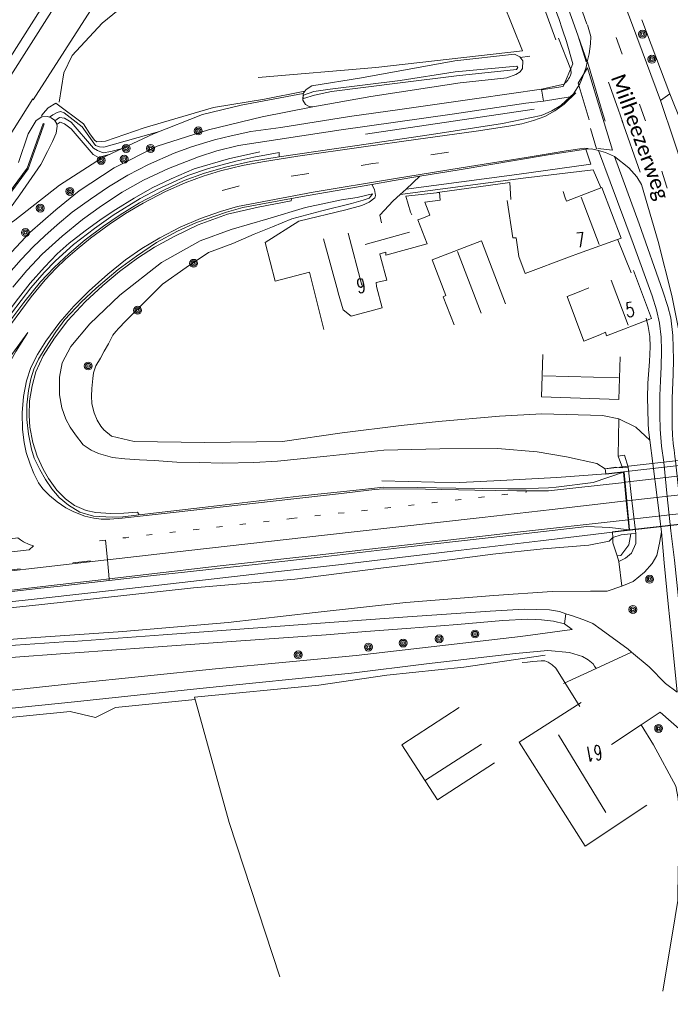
# Model space of a CAD drawing. Extents: x 177628 to 188968, y 384226 to 390673.
# Tile 257 of 393: x 183808 to 183919, y 386981 to 387148. Entities that reach past the tile are written whole.
import ezdxf

# ---------------------------------------------------------------- set-up
doc = ezdxf.new("R2010")
doc.units = 0
doc.linetypes.add('VW-1-3_STREEP', pattern=[4, 1, -3])
doc.linetypes.add('VW-3-9_STREEP', pattern=[12, 3, -9])
for name, color, linetype, lineweight in [('2901', 253, 'Continuous', 13), ('4502', 253, 'Continuous', 13), ('B-AF-HAAG-GD', 253, 'HAAG', 13), ('B-AF-HEKW-GD', 253, 'HEKWERK', 13), ('B-AF-MUUR-GD', 14, 'Continuous', 13), ('B-AF-RAST-GD', 253, 'HEKWERK', 13), ('B-BP-BOOM-GD', 253, 'Continuous', 13), ('B-GB-BOUW-GD', 14, 'Continuous', 13), ('B-GB-NOKL-GD', 14, 'Continuous', 13), ('B-GL-RAIL-GD', 253, 'GELEIDERAIL', 13), ('B-KW-DIVR-GD', 253, 'Continuous', 13), ('B-KW-PIJLER-GD', 253, 'Continuous', 13), ('B-MK-ASSTRP-GD', 253, 'VW-3-9_STREEP', 13), ('B-MK-BLOKDW-GD', 253, 'VW-BLOK50-B', 13), ('B-MK-BLOKLG-GD', 253, 'VW-1-3_STREEP', 13), ('B-MK-DRIEH-GD', 253, 'VW-HAAIETAND50-L-B', 13), ('B-MK-STRP-GD', 253, 'Continuous', 13), ('B-MK-VLAK-GD', 253, 'Continuous', 13), ('B-TR-SLOO-GD', 253, 'Continuous', 13), ('B-TR-TALB-GD', 253, 'Continuous', 13), ('B-TR-TALO-GD', 253, 'Continuous', 13), ('B-VH-BNDH-GD', 253, 'Continuous', 13), ('B-VH-FPAD-GD', 8, 'Continuous', 13), ('B-VH-HFDR-GD', 8, 'Continuous', 13), ('B-VH-MATE-GD', 253, 'Continuous', 13), ('B-VH-OVRG-GD', 8, 'Continuous', 13), ('B-VH-TROT-GD', 253, 'Continuous', 13), ('B-VH-WEGN-GD', 8, 'Continuous', 13), ('T03_T', 253, 'Continuous', 9), ('T04_F', 253, 'HAAG', 9), ('T05_F', 253, 'Continuous', 9), ('T09_F', 253, 'Continuous', 9), ('V00_T', 8, 'Continuous', 9), ('W01_F', 253, 'Continuous', 9), ('Z06', 7, 'Continuous', 9)]:
    doc.layers.add(name, color=color, linetype=linetype, lineweight=lineweight)
doc.styles.add('Legend', font='calibri.ttf')
doc.styles.add('ROMANS', font='ROMANS.shx', dxfattribs={"oblique": 45})
doc.linetypes.add('GELEIDERAIL', pattern='A,28,-5,[107,ProvincieNB.shx,S=1,R=0,X=0,Y=0],-5', length=38)
doc.linetypes.add('HAAG', pattern='A,4,-1,[5,TOPOCAD.SHX,S=0.35,R=0,X=-0.35,Y=-0.35],-1', length=6)
doc.linetypes.add('HEKWERK', pattern='A,7,-1.5,[1,ProvNB.shx,S=0.75,R=0,X=0,Y=0],-1.5', length=10)
doc.linetypes.add('VW-BLOK50-B', pattern='A,0,-0.5,[152,NLCS.SHX,S=1,R=0,X=-0.5,Y=0],-0.5', length=1)
doc.linetypes.add('VW-HAAIETAND50-L-B', pattern='A,0,-0.5,[138,NLCS.SHX,S=1,R=0,X=-0.625,Y=0],-0.5', length=1)

# ---------------------------------------------------------------- blocks, each defined once
blk = doc.blocks.new('2901_2901', base_point=(177628.113717, 385871.174588))
at = {"layer": '2901'}
for radius in [0.675, 0.45, 0.225]:
    blk.add_circle((177628.113717, 385871.174588), radius, dxfattribs=at)

msp = doc.modelspace()

# ---------------------------------------------------------------- linework, layer by layer
at = {"layer": 'B-AF-HAAG-GD', "flags": 128}
for points in [[(183895.442, 387133.26), (183866.784, 387129.025)], [(183897.323, 387040.465), (183883.515, 387038.459), (183870.43, 387037.096)], [(183917.296, 386983.406), (183919.415, 386996.001), (183919.854, 386998.798), (183919.945, 387004.147), (183920.221, 387009.131), (183920.113, 387013.81), (183919.925, 387016.122), (183919.54, 387018.237), (183915.747, 387025.246), (183913.625, 387028.633)]]:
    msp.add_lwpolyline(points, dxfattribs=at)
at = {"layer": 'B-AF-HEKW-GD', "flags": 128}
msp.add_lwpolyline([(183891.507, 387117.904), (183891.336, 387120.806), (183879.03, 387119.095)], dxfattribs=at)
at = {"layer": 'B-AF-MUUR-GD', "flags": 128}
msp.add_lwpolyline([(183903.212, 387031.773), (183899.149, 387038.251), (183898.532, 387038.812), (183897.838, 387039.314), (183897.305, 387039.506), (183896.634, 387039.507), (183895.971, 387039.453), (183895.217, 387039.385), (183894.311, 387039.304), (183893.434, 387039.242)], dxfattribs=at)
at = {"layer": 'B-AF-RAST-GD', "flags": 128}
for points in [[(183870.43, 387037.096), (183858.867, 387035.411)], [(183858.867, 387035.411), (183837.773, 387033.349), (183843.626, 387012.042), (183852.278, 386985.849)]]:
    msp.add_lwpolyline(points, dxfattribs=at)
at = {"layer": 'B-GB-BOUW-GD', "flags": 128}
for points in [[(183859.685, 387111.225), (183862.115, 387102.343), (183862.19, 387102.043), (183862.995, 387099.17), (183864.386, 387098.056), (183869.65, 387099.487), (183868.687, 387103.124), (183868.601, 387103.795), (183870.418, 387104.225), (183869.381, 387108.155), (183869.261, 387108.656), (183870.251, 387108.944), (183870.263, 387108.453), (183877.276, 387110.395), (183875.692, 387114.474), (183876.403, 387114.699), (183877.755, 387115.245), (183876.888, 387117.475), (183879.518, 387117.771), (183879.394, 387119.077), (183873.652, 387118.451), (183874.474, 387115.74), (183874.683, 387115.281)], [(183890.865, 387117.765), (183891.824, 387111.411), (183892.415, 387111.399), (183892.863, 387108.205), (183893.937, 387105.361), (183901.488, 387108.179), (183903, 387108.742), (183910.252, 387111.329), (183906.966, 387119.927), (183900.951, 387117.653), (183900.758, 387118.198), (183900.379, 387119.292)], [(183890.613, 387100.171), (183886.507, 387110.89), (183878.165, 387107.669), (183880.485, 387101.623), (183879.98, 387101.386), (183881.867, 387096.625)], [(183912.354, 387105.816), (183915.411, 387097.684), (183907.757, 387094.736), (183907.589, 387095.347), (183906.626, 387094.93), (183903.905, 387093.852), (183901.055, 387101.405), (183903.09, 387102.226), (183904.724, 387102.889)], [(183896.949, 387091.572), (183896.729, 387084.394), (183909.869, 387083.924), (183910.048, 387091.192)], [(183903.462, 387032.422), (183892.918, 387025.686), (183904.117, 387008.022), (183914.601, 387014.976)], [(183882.708, 387031.609), (183872.959, 387025.256), (183879.036, 387015.881), (183888.72, 387022.202)]]:
    msp.add_lwpolyline(points, dxfattribs=at)
at = {"layer": 'B-GB-NOKL-GD', "flags": 128}
for points in [[(183903.476, 387118.321), (183906.495, 387110.286)], [(183866.73, 387110.278), (183874.303, 387112.332)], [(183866.162, 387103.355), (183863.84, 387112.182)], [(183886.471, 387098.586), (183882.438, 387109.053)], [(183908.569, 387104.208), (183911.447, 387096.565)], [(183909.799, 387087.607), (183897.069, 387087.938)], [(183899.619, 387026.965), (183907.647, 387013.755)], [(183876.992, 387019.219), (183886.492, 387025.385)]]:
    msp.add_lwpolyline(points, dxfattribs=at)
at = {"layer": 'B-GL-RAIL-GD', "flags": 128}
for points in [[(183848.862, 387126.005), (183843.52, 387124.833), (183837.727, 387123.105), (183833.801, 387121.415), (183830.55, 387119.887), (183827.528, 387118.158), (183824.376, 387116.184), (183821.909, 387114.577), (183819.21, 387112.611), (183816.47, 387110.465), (183814.43, 387108.661), (183812.265, 387106.436), (183809.852, 387103.711), (183807.48, 387100.651), (183802.181, 387093.577), (183795.179, 387083.708), (183790.293, 387076.919), (183786.674, 387072.103), (183784.591, 387069.626), (183782.066, 387066.865), (183780.289, 387065.132), (183778.514, 387063.576), (183777.044, 387062.422), (183775.374, 387061.441), (183773.713, 387060.634), (183771.94, 387059.975), (183770.617, 387059.495), (183768.812, 387058.972), (183765.717, 387058.2), (183762.668, 387057.685), (183758.996, 387057.098), (183754.202, 387056.552), (183751.227, 387056.213), (183740.256, 387055.036), (183730.427, 387053.93), (183716.057, 387052.333), (183704.036, 387050.986), (183691.68, 387049.662), (183670.376, 387047.302), (183650.548, 387045.054), (183630.336, 387042.243), (183624.025, 387041.256), (183617.722, 387040.19), (183611.31, 387038.946), (183605.238, 387037.852), (183598.704, 387036.712), (183590.783, 387035.249)], [(183946.864, 387075.751), (183907.619, 387071.278)], [(183907.619, 387071.278), (183899.343, 387070.643), (183889.725, 387070.143), (183882.811, 387069.847), (183878.508, 387069.852), (183869.57, 387070.1)], [(183908.751, 387061.405), (183947.998, 387065.856)], [(183908.751, 387061.405), (183896.556, 387059.908), (183883.056, 387058.324), (183862.218, 387055.832)], [(183691.062, 387036.39), (183708.431, 387038.418), (183716.676, 387039.274), (183739.71, 387041.936), (183756.415, 387043.889), (183758.806, 387044.169), (183776.163, 387046.167), (183794.544, 387048.264), (183812.549, 387050.239), (183830.224, 387052.227), (183849.481, 387054.432), (183862.218, 387055.832)]]:
    msp.add_lwpolyline(points, dxfattribs=at)
at = {"layer": 'B-KW-DIVR-GD', "flags": 128}
msp.add_lwpolyline([(183948.102, 387064.934), (183947.998, 387065.856), (183947.993, 387065.898), (183944.936, 387065.551), (183944.751, 387067.288), (183944.412, 387070.458), (183944.071, 387073.656), (183943.888, 387075.371), (183946.868, 387075.712), (183946.864, 387075.751), (183946.763, 387076.636), (183907.52, 387072.143), (183907.619, 387071.278), (183907.626, 387071.22), (183910.654, 387071.567), (183910.816, 387069.844), (183911.114, 387066.679), (183911.413, 387063.502), (183911.576, 387061.763), (183908.746, 387061.442), (183908.751, 387061.405), (183908.856, 387060.478)], dxfattribs=at)
at = {"layer": 'B-KW-PIJLER-GD', "flags": 128}
for points in [[(183943.789, 387075.36), (183944.313, 387070.447), (183944.836, 387065.54), (183911.675, 387061.774), (183911.213, 387066.69), (183910.754, 387071.578)], [(183907.52, 387072.143), (183909.343, 387072.454), (183910.448, 387072.316), (183911.44, 387072.418), (183912.083, 387066.789), (183912.725, 387061.167)], [(183908.856, 387060.478), (183910.221, 387060.917), (183911.887, 387061.082), (183912.725, 387061.167)]]:
    msp.add_lwpolyline(points, dxfattribs=at)
at = {"layer": 'B-MK-ASSTRP-GD', "flags": 128}
for points in [[(183927.98, 386977.348), (183929.139, 386985.099), (183930.181, 386992.908), (183931.15, 387000.668), (183931.62, 387004.822), (183931.957, 387008.703), (183932.19, 387016.658), (183932.202, 387019.563), (183932.038, 387025.139), (183931.202, 387037.168), (183930.365, 387045.687), (183928.473, 387062.601), (183927.777, 387068.57), (183927.124, 387074.173), (183927.099, 387074.385), (183926.696, 387077.841), (183925.095, 387089.615), (183924.497, 387093.227), (183923.679, 387097.448), (183922.891, 387101.366), (183922.057, 387105.252), (183921.261, 387108.475), (183920.52, 387111.377), (183919.406, 387115.227), (183917.953, 387120.165), (183914.271, 387131.544), (183911.554, 387139.395), (183908.789, 387147.191)], [(183842.457, 387119.445), (183845.243, 387120.196), (183849.074, 387121.016), (183852.732, 387121.641), (183868.071, 387124.004), (183877.045, 387125.375), (183888.825, 387127.203)], [(183590.557, 387030.322), (183614.268, 387033.026), (183615.32, 387033.147), (183641.218, 387036.126), (183669.591, 387039.341), (183693.5, 387042.045), (183714.676, 387044.48), (183717.344, 387044.786), (183744.251, 387047.856), (183755.495, 387049.151), (183765.102, 387050.258), (183788.984, 387052.943), (183814.033, 387055.804), (183822.405, 387056.761)]]:
    msp.add_lwpolyline(points, dxfattribs=at)
at = {"layer": 'B-MK-BLOKDW-GD', "flags": 128}
msp.add_lwpolyline([(183906.283, 387126.594), (183908.797, 387126.299), (183906.983, 387132.25), (183904.539, 387140.272), (183902.939, 387137.669), (183904.816, 387131.452)], dxfattribs=at)
at = {"layer": 'B-MK-BLOKLG-GD', "flags": 128}
for points in [[(183854.223, 387063.689), (183878.157, 387066.377), (183894.24, 387068.22)], [(183821.642, 387059.93), (183822.63, 387060.044), (183826.078, 387060.444), (183841.322, 387062.211), (183854.223, 387063.689)]]:
    msp.add_lwpolyline(points, dxfattribs=at)
at = {"layer": 'B-MK-DRIEH-GD', "flags": 128}
for points in [[(183907.503, 387131.223), (183907.177, 387132.321), (183904.507, 387141.313)], [(183910.371, 387131.405), (183913.47, 387122.549)], [(183905.022, 387129.991), (183906.028, 387126.5)]]:
    msp.add_lwpolyline(points, dxfattribs=at)
at = {"layer": 'B-MK-STRP-GD', "flags": 128}
for points in [[(183910.5, 387130.991), (183909.711, 387133.255), (183908.078, 387137.826)], [(183902.528, 387136.017), (183900.571, 387134.122), (183898.971, 387132.971), (183897.262, 387132.027), (183895.353, 387131.325), (183893.386, 387130.785), (183891.154, 387130.381), (183885.633, 387129.545), (183875.343, 387128.125), (183866.446, 387126.849), (183855.329, 387125.262), (183849.324, 387124.333), (183845.89, 387123.682), (183842.16, 387122.778), (183839.24, 387121.88)], [(183845.096, 387116.728), (183857.941, 387119.156), (183871.589, 387121.394), (183883.055, 387123.265), (183894.123, 387125.06), (183900.881, 387126.168), (183903.213, 387126.532), (183904.092, 387126.623), (183904.616, 387126.596)], [(183839.24, 387121.88), (183836.188, 387120.735), (183832.812, 387119.246), (183829.058, 387117.309), (183826.042, 387115.518), (183823.264, 387113.68), (183820.117, 387111.341), (183817.826, 387109.475), (183815.851, 387107.747), (183814.208, 387106.192), (183812.385, 387104.248), (183809.993, 387101.36), (183806.48, 387096.622)], [(183845.096, 387116.728), (183842.156, 387115.889), (183838.758, 387114.68), (183835.343, 387113.206), (183831.875, 387111.41), (183828.807, 387109.577), (183826.048, 387107.655), (183823.044, 387105.244), (183819.852, 387102.399), (183817.259, 387099.803), (183814.889, 387097.054), (183812.485, 387093.849), (183811.105, 387091.581), (183809.982, 387089.366), (183809.197, 387087.098), (183808.699, 387084.448), (183808.469, 387081.654), (183808.539, 387078.82), (183808.824, 387076.599), (183809.177, 387074.903), (183809.841, 387072.916), (183810.481, 387071.37), (183810.926, 387070.424), (183811.246, 387069.764), (183812.011, 387068.769), (183813.143, 387067.617), (183814.427, 387066.532), (183815.882, 387065.544), (183817.265, 387064.812), (183819.112, 387064.088), (183820.665, 387063.749), (183821.91, 387063.593), (183823.357, 387063.582), (183825.469, 387063.743), (183834.627, 387064.779), (183845.123, 387065.986), (183854.63, 387067.059)], [(183802.896, 387077.653), (183802.921, 387078.816), (183803.079, 387080.347), (183803.324, 387081.87), (183803.653, 387083.34), (183804.174, 387085.112), (183804.955, 387087.174), (183805.662, 387088.822), (183806.559, 387090.575), (183807.383, 387092.08), (183808.072, 387093.177), (183809.473, 387095.313), (183807.628, 387092.821), (183805.656, 387090.102), (183803.647, 387087.331), (183801.517, 387084.338), (183799.363, 387081.348), (183797.715, 387079)], [(183943.972, 387073.645), (183910.915, 387069.856)], [(183911.213, 387066.69), (183944.313, 387070.447)], [(183910.816, 387069.844), (183897.921, 387068.397), (183892.497, 387068.418), (183885.406, 387068.535), (183876.996, 387068.675), (183869.944, 387068.772), (183868.32, 387068.606), (183862.228, 387067.918), (183854.63, 387067.059)], [(183944.651, 387067.277), (183911.512, 387063.513)], [(183911.114, 387066.679), (183898.528, 387065.255), (183886.631, 387063.861), (183871.447, 387062.196), (183860.369, 387060.903)], [(183858.602, 387057.487), (183875.429, 387059.398), (183891.128, 387061.194), (183911.413, 387063.502)], [(183822.374, 387056.604), (183822.956, 387056.671), (183836.791, 387058.257), (183860.369, 387060.903)], [(183858.602, 387057.487), (183841.63, 387055.59), (183823.251, 387053.46), (183821.378, 387053.243), (183814.424, 387052.443), (183802.252, 387051.043), (183786.997, 387049.298), (183771.287, 387047.505), (183757.045, 387045.867), (183741.213, 387044.067), (183726.303, 387042.36), (183715.067, 387041.071), (183711.268, 387040.635), (183695.867, 387038.879), (183681.817, 387037.291), (183666.81, 387035.568), (183653.041, 387033.999), (183636.396, 387032.081), (183619.761, 387030.183), (183615.71, 387029.725), (183601.423, 387028.109), (183586.064, 387026.351), (183581.948, 387025.889)], [(183822.374, 387056.604), (183814.051, 387055.653), (183803.142, 387054.406), (183777.299, 387051.444), (183755.531, 387048.947), (183748.087, 387048.094)]]:
    msp.add_lwpolyline(points, dxfattribs=at)
at = {"layer": 'B-MK-VLAK-GD', "flags": 128}
msp.add_lwpolyline([(183777.226, 387054.721), (183778.291, 387055.779), (183779.411, 387056.305), (183780.394, 387056.843), (183781.024, 387057.25), (183783.599, 387057.554), (183795.132, 387058.777), (183797.227, 387059), (183807.763, 387060.427), (183807.958, 387060.274), (183808.199, 387060.089), (183808.739, 387059.735), (183809.667, 387059.294), (183810.388, 387059.054), (183809.679, 387058.403), (183803.245, 387057.657), (183795.142, 387056.735), (183791.825, 387056.357)], dxfattribs=at)
at = {"layer": 'B-TR-SLOO-GD', "flags": 128}
for points in [[(183882.901, 387137.727), (183890.83, 387138.559), (183892.34, 387139.134), (183893.092, 387139.597), (183893.5, 387140.161), (183893.527, 387141.466), (183893.028, 387142.168), (183892.106, 387142.625), (183881.999, 387141.493), (183866.132, 387138.609), (183857.722, 387137.245), (183856.736, 387136.625), (183856.205, 387135.941), (183856.174, 387134.796), (183856.621, 387134.078), (183857.332, 387133.678), (183857.856, 387133.643), (183867.708, 387135.43)], [(183892.511, 387140.587), (183892.689, 387140.344), (183892.452, 387140.005), (183882.279, 387138.948), (183872.704, 387137.722), (183861.013, 387136.246), (183858.173, 387135.628), (183856.261, 387135.092), (183856.242, 387135.311), (183856.306, 387135.613)], [(183892.511, 387140.587), (183882.06, 387139.608), (183872.674, 387138.152), (183860.834, 387136.667), (183858.008, 387136.247), (183856.306, 387135.613)], [(183882.901, 387137.727), (183867.708, 387135.43)], [(183802.621, 387111.181), (183808.111, 387118.725), (183811.669, 387123.832), (183812.802, 387126.039), (183813.626, 387127.739), (183814.24, 387129.158), (183814.449, 387130.383), (183814.294, 387130.896), (183813.972, 387131.366), (183813.386, 387131.781), (183812.808, 387132.009), (183811.853, 387131.951), (183810.88, 387131.35), (183809.514, 387129.052), (183807.853, 387124.178)], [(183803.903, 387115.898), (183809.328, 387123.236), (183811.484, 387129.218), (183812.041, 387130.818), (183812.23, 387130.752), (183811.673, 387129.151), (183809.506, 387123.141), (183804.062, 387115.777)]]:
    msp.add_lwpolyline(points, dxfattribs=at)
at = {"layer": 'B-TR-TALB-GD', "flags": 128}
for points in [[(183857.856, 387133.643), (183849.248, 387131.971), (183840.146, 387129.749), (183831.417, 387126.985), (183824.1, 387123.265), (183818.194, 387119.383), (183814.194, 387116.144), (183809.78, 387112.277), (183805.924, 387108.14)], [(183838.724, 387110.902), (183843.986, 387112.817), (183850.198, 387114.629), (183856.597, 387116.564), (183862.744, 387117.842), (183865.373, 387118.265), (183867.974, 387118.845)], [(183838.724, 387110.902), (183832.159, 387107.18), (183825.061, 387101.64), (183819.984, 387096.779), (183816.728, 387092.914), (183815.281, 387090.169), (183814.826, 387087.708), (183814.806, 387084.69), (183815.227, 387082.498), (183815.914, 387080.592), (183816.632, 387079.245), (183817.523, 387077.92), (183818.832, 387076.245), (183819.503, 387075.742), (183820.188, 387075.327), (183821.46, 387074.739), (183823.847, 387074.066), (183825.923, 387073.836), (183828.396, 387073.67), (183830.939, 387073.531), (183834.771, 387073.266), (183838.568, 387073.198), (183842.592, 387073.086), (183847.821, 387073.231), (183851.842, 387073.454)], [(183907.52, 387072.143), (183906.092, 387073.027), (183900.983, 387074.194), (183895.961, 387075.005), (183889.227, 387075.622), (183879.44, 387075.536), (183869.901, 387075.319), (183860.253, 387074.274), (183851.842, 387073.454)], [(183908.856, 387060.478), (183908.213, 387059.847), (183904.774, 387059.15), (183897.007, 387058.555), (183888.428, 387057.626), (183880.239, 387056.586), (183869.405, 387055.292), (183854.808, 387053.401)], [(183854.808, 387053.401), (183837.604, 387051.905), (183811.337, 387049.052), (183793.392, 387047.178), (183776.141, 387045.214), (183762.356, 387043.644), (183756.564, 387043.034), (183741.112, 387041.407), (183726.252, 387039.601), (183712.513, 387038.081), (183698.833, 387036.502), (183686.118, 387034.95), (183678.453, 387034.185), (183671.503, 387033.437), (183666.429, 387032.755), (183660.412, 387031.986), (183652.13, 387030.984)]]:
    msp.add_lwpolyline(points, dxfattribs=at)
at = {"layer": 'B-TR-TALO-GD', "flags": 128}
for points in [[(183802.621, 387111.181), (183807.217, 387114.418), (183814.809, 387120.352), (183821.976, 387124.931), (183830.821, 387129.052), (183839.124, 387132.334), (183845.707, 387133.949), (183856.205, 387135.941)], [(183836.325, 387106.35), (183840.137, 387108.876), (183844.281, 387110.457), (183847.882, 387112.041), (183851.023, 387113.282), (183854.302, 387114.614), (183859.378, 387115.993), (183864.45, 387117.242), (183866.398, 387117.801), (183867.419, 387118.135), (183867.742, 387118.457), (183867.974, 387118.845)], [(183852.72, 387076.778), (183839.478, 387076.63), (183827.53, 387076.813), (183823.669, 387077.721), (183822.379, 387078.77), (183821.854, 387079.415), (183821.247, 387080.44), (183820.734, 387081.641), (183820.49, 387082.514), (183820.331, 387083.266), (183820.239, 387084.481), (183820.298, 387085.803), (183820.473, 387087.469), (183820.619, 387088.464), (183821.024, 387089.638), (183821.774, 387090.93), (183822.411, 387092.146), (183823.125, 387093.407), (183823.895, 387094.84), (183824.392, 387095.465), (183824.905, 387096.026), (183826.053, 387097.257), (183827.211, 387098.426), (183828.768, 387099.936), (183832.307, 387103.497), (183836.325, 387106.35)], [(183909.846, 387080.627), (183907.05, 387081.201), (183896.777, 387081.493), (183889.6, 387081.098), (183879.214, 387080.169), (183872.881, 387079.504), (183862.871, 387078.264), (183852.72, 387076.778)], [(183910.334, 387052.233), (183907.856, 387051.335), (183905.05, 387051.34), (183898.522, 387051.294), (183888.588, 387050.635), (183873.658, 387049.446), (183858.249, 387047.709)], [(183652.13, 387030.984), (183666.956, 387031.597), (183684.613, 387033.373), (183703.681, 387035.097), (183721.863, 387036.729), (183740.834, 387038.46), (183757.015, 387039.768), (183757.134, 387039.775), (183774.593, 387040.837), (183789.626, 387041.799), (183808.356, 387043.332), (183825.58, 387044.492), (183843.497, 387046.004), (183858.249, 387047.709)]]:
    msp.add_lwpolyline(points, dxfattribs=at)
at = {"layer": 'B-VH-BNDH-GD', "flags": 128}
for points in [[(183806.679, 387098.598), (183809.939, 387102.882), (183812.217, 387105.507), (183814.133, 387107.478), (183817.234, 387110.273), (183820.756, 387112.997), (183823.921, 387115.233), (183828.512, 387118.087), (183831.507, 387119.669), (183836.622, 387122.012), (183840.136, 387123.169), (183844.789, 387124.445), (183847.829, 387125.103), (183852.144, 387125.907), (183852.163, 387125.16)], [(183854.222, 387118.05), (183854.193, 387117.691), (183848.569, 387116.63), (183843.392, 387115.403), (183838.363, 387113.59), (183834.403, 387111.702), (183830.992, 387109.836), (183828.083, 387107.963), (183825.036, 387105.673), (183822.171, 387103.315), (183819.188, 387100.523), (183816.239, 387097.372), (183813.99, 387094.372), (183812.046, 387091.358), (183810.788, 387088.612), (183810.179, 387086.221), (183809.754, 387083.701), (183809.667, 387081.22), (183809.817, 387079.25), (183810.31, 387076.627), (183811.02, 387074.273), (183812.049, 387072.11), (183812.983, 387070.497), (183814.394, 387068.497), (183815.833, 387067.022), (183817.387, 387065.917), (183819.366, 387065.069), (183820.977, 387064.746), (183823.561, 387064.558), (183825.738, 387064.616), (183828.08, 387064.805), (183828.375, 387064.308)]]:
    msp.add_lwpolyline(points, dxfattribs=at)
at = {"layer": 'B-VH-FPAD-GD', "flags": 128}
for points in [[(183904.286, 387141.312), (183902.862, 387145.836), (183899.948, 387154.109)], [(183897.831, 387153.392), (183899.674, 387148.679), (183900.3, 387146.723), (183900.93, 387144.745), (183902.006, 387140.946), (183900.38, 387137.112), (183896.67, 387136.537)], [(183936.161, 387063.578), (183935.412, 387069.437), (183934.741, 387074.681), (183934.668, 387075.251), (183934.578, 387076.006), (183933.678, 387083.528), (183933.288, 387087.147), (183932.735, 387089.671), (183932.251, 387091.331), (183931.53, 387093.561), (183929.689, 387099.133), (183927.545, 387104.934), (183926.473, 387108.315), (183925.956, 387109.97), (183925.771, 387110.672), (183925.626, 387111.25), (183924.143, 387119.076), (183924.064, 387119.489), (183923.959, 387120.047), (183923.006, 387123.214), (183921.705, 387127.306), (183920.469, 387130.911), (183918.536, 387135.86), (183913.773, 387148.447)], [(183904.482, 387141.295), (183902.904, 387145.816)], [(183899.622, 387145.322), (183901.669, 387139.982)], [(183901.669, 387139.982), (183901.764, 387139.368), (183901.697, 387139.185), (183901.618, 387139.014), (183901.441, 387138.629), (183901.315, 387138.4), (183901.186, 387138.211), (183901.066, 387138.065), (183900.931, 387137.91), (183900.749, 387137.715), (183900.546, 387137.529), (183896.717, 387136.66), (183885.704, 387135.074), (183872.67, 387133.191), (183864.103, 387131.989), (183852.432, 387130.165), (183847.355, 387129.467), (183844.002, 387128.733)], [(183845.238, 387127.108), (183862.7, 387129.727), (183881.524, 387132.424), (183894.077, 387134.259), (183897.027, 387134.635), (183901.597, 387135.353)], [(183805.809, 387104.869), (183808.29, 387107.71), (183810.344, 387109.86), (183812.362, 387111.746), (183814.443, 387113.615), (183817.007, 387115.74), (183820.075, 387117.989), (183823.178, 387120.039), (183826.427, 387122.033), (183829.957, 387123.848), (183834.322, 387125.777), (183837.247, 387126.843), (183841.146, 387128.04), (183844.002, 387128.733)], [(183845.238, 387127.108), (183841.58, 387126.153), (183838.42, 387125.141), (183833.371, 387123.188), (183829.074, 387121.177), (183825.465, 387119.142), (183821.976, 387116.845), (183818.728, 387114.528), (183815.27, 387111.692), (183811.906, 387108.598), (183809.303, 387105.858), (183806.891, 387103.039)], [(183917.467, 387073.282), (183917.122, 387076.017), (183916.842, 387078.907), (183916.8, 387081.261), (183916.809, 387084.626), (183916.922, 387087.086), (183917.039, 387089.482), (183917.108, 387092.257), (183917.024, 387094.489), (183916.741, 387096.884), (183916.243, 387099.134), (183915.518, 387101.511), (183912.301, 387110.452), (183908.367, 387120.883), (183906.415, 387126.23)], [(183909.092, 387125.21), (183913.302, 387113.801), (183917.346, 387102.332), (183918.17, 387099.739), (183918.672, 387097.822), (183919.03, 387094.798), (183919.146, 387090.742), (183919.064, 387088.162), (183918.936, 387084.171), (183918.919, 387080.998), (183918.925, 387079.377), (183918.979, 387077.846), (183919.076, 387076.527), (183919.161, 387075.998), (183919.253, 387075.387), (183919.382, 387074.25), (183919.466, 387073.511), (183920.11, 387067.7), (183920.761, 387061.829)], [(183921.714, 387033.502), (183920.49, 387045.216), (183919.309, 387056.602), (183918.698, 387061.595), (183918.079, 387067.469), (183917.467, 387073.282)], [(183900.868, 387047.527), (183900.59, 387045.807), (183898.768, 387046.255), (183896.7, 387046.462), (183895.623, 387046.524), (183894.407, 387046.61), (183890.154, 387046.392), (183882.455, 387045.709), (183873.757, 387044.998), (183866.883, 387044.491), (183860.119, 387043.951), (183844.86, 387042.837), (183830.002, 387041.793), (183817.45, 387040.861), (183815.786, 387040.747), (183806.544, 387040.112)], [(183860.678, 387046.036), (183873.932, 387046.993), (183888.003, 387047.94), (183893.749, 387048.277), (183898.059, 387048.164), (183899.776, 387047.875), (183900.868, 387047.527)], [(183581.335, 387021.562), (183603.888, 387024.084), (183616.191, 387025.489), (183626.258, 387026.639), (183644.455, 387028.744), (183666.832, 387031.162), (183678.472, 387032.221), (183693.294, 387033.542), (183707.377, 387034.773), (183715.705, 387035.507), (183723.497, 387036.195), (183735.238, 387037.171), (183746.614, 387038.052), (183757.304, 387038.802), (183757.354, 387038.806), (183767.219, 387039.484), (183778.697, 387040.254), (183791.004, 387041.082), (183804.002, 387041.96), (183815.556, 387042.722), (183817.171, 387042.828), (183832.452, 387043.95), (183847, 387045.003), (183860.678, 387046.036)]]:
    msp.add_lwpolyline(points, dxfattribs=at)
at = {"layer": 'B-VH-HFDR-GD', "flags": 128}
for points in [[(183910.654, 387071.567), (183905.495, 387069.813), (183899.201, 387069.008), (183897.891, 387068.934), (183896.18, 387068.838), (183894.086, 387068.744), (183891.02, 387068.745), (183886.732, 387068.787), (183882.159, 387068.875), (183875.658, 387068.943), (183869.88, 387069.042), (183865.776, 387068.562), (183855.459, 387067.501)], [(183855.459, 387067.501), (183839.118, 387065.566), (183828.375, 387064.308), (183825.573, 387063.98)], [(183859.136, 387057.137), (183873.561, 387058.834), (183891.182, 387060.789), (183904.405, 387062.316), (183908.316, 387062.178), (183911.576, 387061.763)], [(183584.661, 387025.933), (183612.58, 387029.106), (183615.739, 387029.467), (183635.831, 387031.762), (183663.915, 387034.969), (183681.353, 387037.019), (183699.644, 387039.1), (183715.096, 387040.82), (183719.464, 387041.306), (183737.345, 387043.401), (183755.537, 387045.459), (183756.129, 387045.527), (183775.312, 387047.715), (183794.852, 387049.949), (183811.65, 387051.844), (183814.457, 387052.159), (183823.28, 387053.151), (183830.297, 387053.939), (183848.595, 387055.965), (183859.136, 387057.137)]]:
    msp.add_lwpolyline(points, dxfattribs=at)
at = {"layer": 'B-VH-MATE-GD', "flags": 128}
for points in [[(183896.717, 387136.66), (183897.027, 387134.635)], [(183822.63, 387060.044), (183822.956, 387056.671), (183823.251, 387053.46), (183823.28, 387053.151)]]:
    msp.add_lwpolyline(points, dxfattribs=at)
at = {"layer": 'B-VH-OVRG-GD', "flags": 128}
for points in [[(183916.908, 387134.71), (183918.536, 387135.86)], [(183791.689, 387119.91), (183793.506, 387119.83), (183795.857, 387120.139), (183798.274, 387121.085), (183800.353, 387122.198), (183801.433, 387122.909), (183802.02, 387123.341), (183802.616, 387123.819), (183803.878, 387125.177), (183805.165, 387126.853), (183807.127, 387129.963), (183810.275, 387135.017)], [(183873.707, 387119.684), (183876.058, 387121.851)], [(183867.87, 387120.451), (183868.329, 387119.593), (183868.512, 387118.585), (183868.444, 387118.383), (183868.377, 387118.184), (183867.446, 387117.429), (183866.191, 387116.877), (183863.492, 387116.134), (183855.496, 387114.243), (183849.795, 387110.601), (183851.484, 387104.044), (183857.319, 387105.559), (183859.717, 387095.834)], [(183869.507, 387113.942), (183869.232, 387115.226), (183871.513, 387117.691), (183872.694, 387118.763)], [(183915.14, 387077.041), (183912.763, 387079.212), (183909.846, 387080.627), (183909.751, 387074.301), (183910.448, 387072.316)], [(183911.44, 387072.418), (183910.798, 387074.493), (183909.751, 387074.301)], [(183917.087, 387061.412), (183916.766, 387059.519), (183916.297, 387057.438), (183915.503, 387056.084), (183914.207, 387054.573), (183912.264, 387053.022), (183910.334, 387052.233), (183909.865, 387056.421), (183909.579, 387057.384), (183908.807, 387059.584), (183908.856, 387060.478)], [(183911.887, 387061.082), (183911.534, 387059.24), (183910.164, 387057.394), (183909.579, 387057.384)], [(183912.725, 387061.167), (183912.73, 387059.482), (183912.012, 387057.807), (183910.975, 387056.963), (183909.865, 387056.421)], [(183900.868, 387047.527), (183901.961, 387047.18), (183903.722, 387046.559), (183904.733, 387046.146), (183905.411, 387045.836), (183906.833, 387044.816), (183911.44, 387041.485), (183912.007, 387041.005), (183914.98, 387038.492), (183917.781, 387035.658), (183919.741, 387034.166)], [(183865.219, 387040.425), (183893.143, 387043.665), (183901.94, 387044.819), (183900.59, 387045.807)], [(183865.219, 387040.425), (183841.35, 387038.14), (183817.223, 387035.691), (183799.291, 387033.751), (183776.383, 387031.19), (183759.013, 387029.751), (183748.721, 387028.773), (183742.104, 387028.145), (183724.138, 387026.394), (183717.513, 387025.405), (183712.438, 387024.267), (183706.868, 387022.481), (183698.662, 387019.466), (183688.441, 387015.585), (183683.455, 387013.85), (183680.37, 387013.05), (183677.651, 387012.432), (183675.864, 387012.285), (183673.488, 387012.244), (183667.79, 387012.189), (183659.365, 387012.184), (183648.843, 387012.019)], [(183900.445, 387035.674), (183906.001, 387038.236), (183905.742, 387038.632), (183905.468, 387039.002), (183905.2, 387039.24), (183904.627, 387039.683), (183903.683, 387040.235), (183901.466, 387040.911), (183897.812, 387041.26), (183892.296, 387040.757), (183877.187, 387039.015), (183864.437, 387037.403)], [(183906.001, 387038.236), (183912.007, 387041.005)], [(183797.815, 387030.546), (183817.394, 387032.556), (183838.678, 387034.814), (183864.437, 387037.403)], [(183908.611, 387025.322), (183913.625, 387028.633), (183916.869, 387030.775), (183921.036, 387027.135)]]:
    msp.add_lwpolyline(points, dxfattribs=at)
at = {"layer": 'B-VH-TROT-GD', "flags": 128}
for points in [[(183873.707, 387119.684), (183892.525, 387122.137), (183905.108, 387123.926), (183904.25, 387126.479)], [(183905.486, 387122.963), (183893.621, 387121.543), (183872.694, 387118.763), (183873.707, 387119.684)], [(183906.803, 387119.926), (183905.486, 387122.963)], [(183911.93, 387105.475), (183909.66, 387111.035)], [(183914.504, 387097.756), (183914.822, 387096.319), (183915.089, 387094.635), (183915.184, 387092.881), (183915.032, 387090.384), (183914.791, 387086.708), (183914.737, 387084.141), (183914.79, 387082.273), (183914.819, 387079.819), (183914.892, 387078.781), (183915.14, 387077.041)], [(183915.14, 387077.041), (183915.637, 387073.051), (183916.357, 387067.274), (183917.087, 387061.412)], [(183919.741, 387034.166), (183919.089, 387041.048), (183918.232, 387049.217), (183917.56, 387056.173), (183917.087, 387061.412)]]:
    msp.add_lwpolyline(points, dxfattribs=at)
at = {"layer": 'B-VH-WEGN-GD', "flags": 128}
for points in [[(183904.504, 387147.569), (183905.096, 387145.588)], [(183912.165, 387147.51), (183916.908, 387134.71), (183919.249, 387127.82), (183921.998, 387119.377), (183923.308, 387114.99), (183925.098, 387108.856), (183926.364, 387103.797), (183927.455, 387098.592), (183928.506, 387093.437), (183928.863, 387091.155), (183929.249, 387088.684), (183930.33, 387080.353), (183930.977, 387075.688), (183931.094, 387074.842), (183931.13, 387074.426), (183931.592, 387069.003), (183932.095, 387063.117)], [(183905.096, 387145.588), (183905.061, 387144.372), (183904.796, 387142.661), (183904.482, 387141.295), (183904.281, 387140.418), (183903.692, 387138.629), (183903.213, 387137.536), (183902.15, 387135.846), (183901.597, 387135.353), (183899.977, 387133.907), (183898.481, 387132.973), (183897.315, 387132.448), (183896.629, 387132.19), (183890.112, 387130.824), (183878.049, 387128.933), (183864.996, 387127.032), (183852.163, 387125.16), (183847.298, 387124.378), (183843.246, 387123.478), (183839.439, 387122.36), (183835.988, 387121.119)], [(183913.687, 387120.443), (183912.921, 387121.753), (183911.561, 387123.301), (183909.092, 387125.21), (183907.565, 387125.899), (183906.415, 387126.23), (183905.195, 387126.515), (183904.25, 387126.479), (183897.869, 387125.488), (183882.729, 387122.97), (183876.058, 387121.851), (183871.688, 387121.118), (183867.87, 387120.451), (183857.097, 387118.567), (183854.222, 387118.05), (183845.963, 387116.565)], [(183835.988, 387121.119), (183832.566, 387119.481), (183828.406, 387117.314), (183825.133, 387115.287), (183822.305, 387113.358), (183819.187, 387111.033), (183816.486, 387108.758), (183813.92, 387106.36), (183811.626, 387103.944), (183808.778, 387100.39), (183805.214, 387095.661), (183802.297, 387091.515), (183798.408, 387086.078), (183793.395, 387079.11), (183789.365, 387073.507), (183786.027, 387069.28), (183783.088, 387066.038), (183780.118, 387063.188), (183777.55, 387061.192), (183775.555, 387060.063), (183773.73, 387059.3), (183771.815, 387058.648), (183765.432, 387057.098)], [(183913.687, 387120.443), (183916.555, 387110.797), (183918.849, 387101.582), (183920.388, 387093.973), (183921.281, 387088.337), (183921.418, 387087.471), (183922.325, 387080.355), (183922.983, 387074.66), (183923.068, 387073.923), (183923.722, 387068.11), (183924.382, 387062.241)], [(183825.573, 387063.98), (183823.762, 387063.928), (183820.605, 387064.092), (183818.301, 387064.777), (183816.357, 387065.961), (183814.752, 387067.279), (183813.502, 387068.731), (183812.473, 387070.324), (183811.462, 387072.053), (183810.538, 387073.939), (183810.062, 387075.472), (183809.535, 387078.061), (183809.282, 387080.53), (183809.302, 387082.994), (183809.545, 387085.434), (183809.971, 387087.442), (183810.471, 387089.096), (183811.246, 387090.778), (183812.384, 387092.645), (183814.223, 387095.428), (183815.708, 387097.495), (183818.546, 387100.495), (183821.078, 387102.862), (183824.785, 387106.01), (183827.931, 387108.296), (183831.33, 387110.613), (183834.894, 387112.541), (183838.088, 387114.014), (183843.179, 387115.779), (183845.963, 387116.565)]]:
    msp.add_lwpolyline(points, dxfattribs=at)
at = {"layer": 'T03_T', "linetype": 'Continuous'}
msp.add_lwpolyline([(183703.41, 387007.516), (183707.354, 387007.494), (183755.681, 387007.891), (183763.54, 387025.668), (183816.655, 387030.927), (183820.955, 387029.885), (183824.35, 387031.593), (183837.888, 387032.932)], dxfattribs=at)
at = {"layer": 'T04_F', "linetype": 'HAAG'}
msp.add_lwpolyline([(183893.463, 387143.185), (183868.581, 387140.352), (183848.576, 387138.634)], dxfattribs=at)
at = {"layer": 'T05_F', "linetype": 'Continuous'}
for points in [[(183814.795, 387134.467), (183815.556, 387139.445), (183816.966, 387142.375), (183822.093, 387147.877), (183853.966, 387173.837)], [(183893.463, 387143.185), (183888.535, 387155.454)]]:
    msp.add_lwpolyline(points, dxfattribs=at)
at = {"layer": 'T09_F', "linetype": 'Continuous'}
for points in [[(183894.744, 387142.236), (183893.111, 387142.052)], [(183856.512, 387136.336), (183849.663, 387134.936), (183840.989, 387133.546), (183829.196, 387130.112), (183822.63, 387127.814), (183821.157, 387127.689), (183820.776, 387128.005), (183819.962, 387129.087), (183818.899, 387130.787), (183814.195, 387134.273), (183812.884, 387133.506), (183812.027, 387132.515), (183811.77, 387132.114)], [(183814.373, 387130.634), (183814.425, 387130.735), (183814.962, 387131.039), (183815.684, 387130.79), (183816.784, 387129.92), (183820.566, 387125.559), (183821.46, 387125.052)], [(183823.262, 387125.531), (183821.46, 387125.052)]]:
    msp.add_lwpolyline(points, dxfattribs=at)
at = {"layer": 'V00_T', "linetype": 'Continuous'}
for points in [[(183899.163, 387145.031), (183881.64, 387192.84), (183866.33, 387185.33), (183826.455, 387162.824)], [(183906.106, 387168.861), (183906.66, 387162.991), (183906.845, 387161.851), (183907.181, 387160.746), (183912.186, 387147.522)], [(183798.756, 387129.955), (183817.739, 387159.854)], [(183800.4, 387129.323), (183819.194, 387158.894)], [(183823.542, 387155.471), (183810.378, 387134.817)], [(183904.425, 387147.683), (183901.88, 387155.009)]]:
    msp.add_lwpolyline(points, dxfattribs=at)
at = {"layer": 'W01_F', "linetype": 'Continuous'}
for points in [[(183821.634, 387126.845), (183820.931, 387127.105), (183818.708, 387130.274), (183815.599, 387132.639), (183814.978, 387132.844), (183814.442, 387132.718), (183813.714, 387132.306), (183813.155, 387131.872)], [(183814.05, 387131.252), (183814.831, 387131.85), (183815.694, 387131.756), (183816.824, 387131.055), (183820.601, 387126.615), (183821.26, 387126.254), (183822.266, 387125.862), (183823.548, 387126.056), (183825.506, 387126.576)], [(183831.839, 387129.454), (183822.355, 387126.823), (183821.634, 387126.845)]]:
    msp.add_lwpolyline(points, dxfattribs=at)

# ---------------------------------------------------------------- block references
at = {"layer": 'B-BP-BOOM-GD'}
for p in [(183913.868, 387145.994, 25.868), (183915.467, 387141.746, 25.823), (183838.397, 387129.557, 27.387), (183826.16, 387126.593, 26.724), (183830.306, 387126.58, 27.604), (183821.91, 387124.56, 26.955), (183825.814, 387124.764, 27.613), (183816.607, 387119.288, 28.068), (183811.554, 387116.434, 27.595), (183809.047, 387112.283, 28.245), (183837.616, 387107.063, 27.691), (183828.103, 387099.084, 26.224), (183819.716, 387089.617, 26.419), (183915.084, 387053.385, 25.497), (183912.244, 387048.248, 25.482), (183879.324, 387043.26, 25.405), (183885.415, 387044.078, 25.327), (183867.307, 387041.849, 25.251), (183873.213, 387042.544, 25.231), (183855.39, 387040.531, 25.012), (183916.613, 387028.032, 25.459)]:
    msp.add_blockref('2901_2901', p, dxfattribs=at)

# ---------------------------------------------------------------- texts
at = {"layer": '4502', "style": 'ROMANS', "width": 0.68}
for s, rotation, p in [('7', 7.33651, (183902.791, 387109.727, 29.236)), ('9', 7.33651, (183865.497, 387101.94)), ('5', 7.33651, (183911.179, 387097.846)), ('61', 189.39848, (183906.837, 387025.269))]:
    msp.add_text(s, height=2.5, rotation=rotation, dxfattribs=at).set_placement(p)
at = {"layer": 'Z06', "style": 'Legend'}
msp.add_text('Milheezerweg', height=2.5, rotation=290.1127, dxfattribs=at).set_placement((183908.457, 387138.665, 25.141))

doc.saveas('drawing.dxf')
